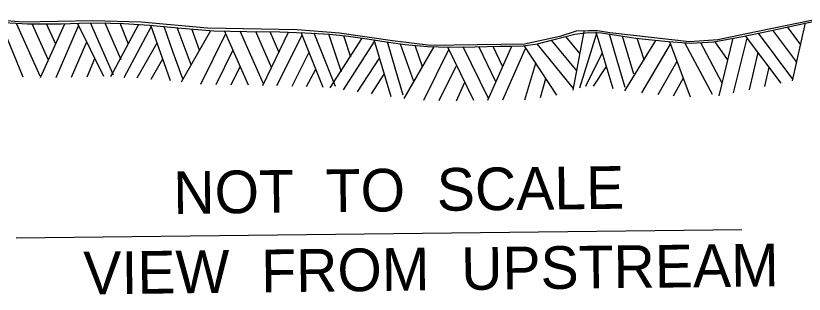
# Model space of a CAD drawing. Extents: x 3677843 to 3715951, y 511991 to 537744.
# Drawn here: x 3693389 to 3694920, y 518348 to 518890 of the extents above; entities that cross this region are included whole.
import ezdxf

# ---------------------------------------------------------------- set-up
doc = ezdxf.new("R2010")
doc.units = 0
doc.layers.add('V-ANNO-SYMB', color=7, linetype='Continuous')

msp = doc.modelspace()

# ---------------------------------------------------------------- linework, layer by layer
at = {"layer": 'V-ANNO-SYMB'}
for p, q in [((3693403.2, 518770.1), (3693360.1, 518876.9)), ((3693436.4, 518772.5), (3693390.2, 518874.4)), ((3693451.6, 518804.8), (3693420.4, 518874.2)), ((3693436.7, 518769.5), (3693484.3, 518874.3)), ((3693466.1, 518835.5), (3693448.3, 518874)), ((3693467.6, 518769.5), (3693511, 518869.9)), ((3693559.8, 518771.7), (3693508.6, 518875.1)), ((3693578.7, 518773.9), (3693534.2, 518876.2)), ((3693593.4, 518803.7), (3693562.4, 518875.5)), ((3693573.6, 518771.4), (3693627.9, 518873.2)), ((3693607.5, 518834.4), (3693591.6, 518875)), ((3693599.5, 518769.9), (3693652, 518868.2)), ((3693689.7, 518762.9), (3693651.2, 518871.4)), ((3693694.8, 518818.5), (3693677.1, 518869)), ((3693729.5, 518794), (3693702.6, 518866.6)), ((3693745.9, 518823), (3693731, 518864.2)), ((3694913.5, 518833.1), (3694887.4, 518868)), ((3694897.6, 518763.3), (3694922.9, 518875.9)), ((3693710.8, 518761.1), (3693767.6, 518861.2)), ((3693748, 518756.8), (3693796.6, 518855.3)), ((3693840.7, 518754.7), (3693794.5, 518860.3)), ((3693870, 518757.2), (3693824.6, 518859.5)), ((3693885.5, 518789.4), (3693854.8, 518859)), ((3693868.6, 518754.3), (3693918.7, 518857.9)), ((3693899.6, 518819.6), (3693882.7, 518858.5)), ((3693896.2, 518753.9), (3693945.2, 518851.7)), ((3693985.9, 518750.1), (3693943.1, 518857.2)), ((3694009.8, 518752), (3693968.6, 518855.7)), ((3694021.3, 518779.9), (3693996.8, 518854.2)), ((3694039.4, 518809.5), (3694025.8, 518850.9)), ((3694484.8, 518815.6), (3694457.4, 518849.5)), ((3694471.6, 518745.3), (3694492.5, 518858.8)), ((3694484.2, 518749.8), (3694517.6, 518856.1)), ((3694548.8, 518747.4), (3694516.4, 518857.9)), ((3694557, 518802.6), (3694542.1, 518854)), ((3694589.3, 518776), (3694567.4, 518850.2)), ((3694875.5, 518758.6), (3694806.1, 518850.8)), ((3694898.1, 518766.6), (3694831.2, 518856)), ((3694905.8, 518799.2), (3694858.9, 518861.8)), ((3693497.4, 518770.3), (3693526.8, 518838.9)), ((3693624.4, 518769), (3693663.3, 518836.8)), ((3693999.5, 518749.3), (3694061.9, 518846.4)), ((3694025.2, 518745.7), (3694085.5, 518839.5)), ((3694117.7, 518732.2), (3694085, 518842.6)), ((3694125.7, 518787.5), (3694110.6, 518838.9)), ((3694162, 518761.8), (3694135.9, 518834.7)), ((3694471.9, 518748.4), (3694401.8, 518835.2)), ((3694479, 518781.8), (3694429.1, 518842.1)), ((3694572.1, 518743.6), (3694632.1, 518841.8)), ((3694609.2, 518804.3), (3694595.7, 518846)), ((3694604.6, 518739.7), (3694660.7, 518834.2)), ((3694699.5, 518731.5), (3694658.9, 518839.3)), ((3694741.8, 518736.8), (3694689, 518835.5)), ((3694760.8, 518758.8), (3694719.1, 518837.2)), ((3694771.5, 518804.6), (3694746.9, 518839.2)), ((3694754.7, 518734.3), (3694782.3, 518846)), ((3694783.1, 518739.8), (3694809.4, 518846)), ((3693713.2, 518767.3), (3693694.8, 518818.5)), ((3693777.8, 518756.1), (3693810.8, 518823.2)), ((3693926, 518753), (3693959.2, 518819.9)), ((3694142.9, 518729.1), (3694200.9, 518828.5)), ((3694178.7, 518790.5), (3694164.4, 518832)), ((3694181.4, 518725.4), (3694230, 518823.9)), ((3694278.2, 518725), (3694227.8, 518828.7)), ((3694306.8, 518728.5), (3694258, 518829.2)), ((3694321.2, 518761.2), (3694288.2, 518829.7)), ((3694305.6, 518725.5), (3694352.1, 518830.8)), ((3694334.3, 518791.9), (3694316.1, 518830.2)), ((3694334.7, 518726), (3694378.8, 518826.1)), ((3694440, 518735.3), (3694376.4, 518831.6)), ((3694495.8, 518752.8), (3694528.1, 518818)), ((3694813.9, 518745.7), (3694830.5, 518818.4)), ((3693527.3, 518771), (3693542.5, 518806.3)), ((3693651.9, 518766.5), (3693674.4, 518805.7)), ((3694052.4, 518742), (3694095.1, 518807.4)), ((3694572.3, 518750.4), (3694556.9, 518802.6)), ((3693807.3, 518755.5), (3693824.7, 518791.1)), ((3694141.4, 518735.3), (3694125.7, 518787.5)), ((3694211.2, 518724.7), (3694244.2, 518791.8)), ((3694377.7, 518726.2), (3694398.7, 518797.8)), ((3694511.2, 518753), (3694535.9, 518791)), ((3694636.7, 518736.3), (3694673.3, 518801.5)), ((3694843.8, 518751.9), (3694852.2, 518789.5)), ((3693953.5, 518752), (3693971.4, 518786)), ((3694079.7, 518737.9), (3694104.4, 518775.8)), ((3694244.8, 518724.5), (3694260.8, 518760.8)), ((3694407.9, 518730.6), (3694418.5, 518767.5)), ((3694666.2, 518734), (3694685.4, 518768.7)), ((3693389.5, 518457.6), (3694798.8, 518473.8))]:
    msp.add_line(p, q, dxfattribs=at)
for points in [[(3694978.4, 518889.7), (3694808.3, 518854.7), (3694752.7, 518843), (3694697.2, 518839), (3694542.8, 518856.8), (3694519, 518860.5), (3694501.5, 518860.3), (3694477.1, 518860), (3694445.4, 518849.6), (3694376.6, 518834.6), (3694194.6, 518831.8), (3694120.4, 518840.8), (3694017.4, 518855.8), (3693935.5, 518862.3), (3693761.5, 518865.6), (3693632.2, 518877), (3693538.8, 518879.9), (3693402.5, 518877.4), (3693309.7, 518885.1)], [(3693366.6, 518876.6), (3693411.4, 518874.3), (3693444.4, 518874), (3693477.4, 518874.2), (3693512.5, 518875.2), (3693547.6, 518875.9), (3693598.2, 518874.6), (3693648.7, 518871.7), (3693711, 518865.9), (3693773.3, 518860.7), (3693837.6, 518859.3), (3693902, 518858.2), (3693950.5, 518856.8), (3693998.9, 518854), (3694035.4, 518849.8), (3694071.6, 518844.7), (3694108.4, 518839.2), (3694145.2, 518833.8), (3694188.2, 518829.7), (3694231.3, 518828.8), (3694280.2, 518829.6), (3694329.1, 518830.4), (3694351.6, 518830.8), (3694374.2, 518831.2), (3694402, 518835.3), (3694429.4, 518842.1), (3694451.9, 518848.1), (3694474.5, 518853.9), (3694500.4, 518857.2), (3694526.4, 518856.4), (3694559.8, 518851.4), (3694593.2, 518846.3), (3694624.5, 518842.7), (3694655.9, 518839.6), (3694700.3, 518836.2), (3694744.5, 518838.7), (3694800.6, 518849.6), (3694856.5, 518861.3), (3694901.6, 518871), (3694946.8, 518880.6)]]:
    msp.add_lwpolyline(points, dxfattribs=at)

# ---------------------------------------------------------------- texts
for s, p in [('NOT  TO  SCALE', (3693695.3, 518504.2)), ('VIEW  FROM  UPSTREAM', (3693520.7, 518347.7))]:
    msp.add_text(s, height=83, rotation=0.675, dxfattribs=at).set_placement(p)

doc.saveas('drawing.dxf')
